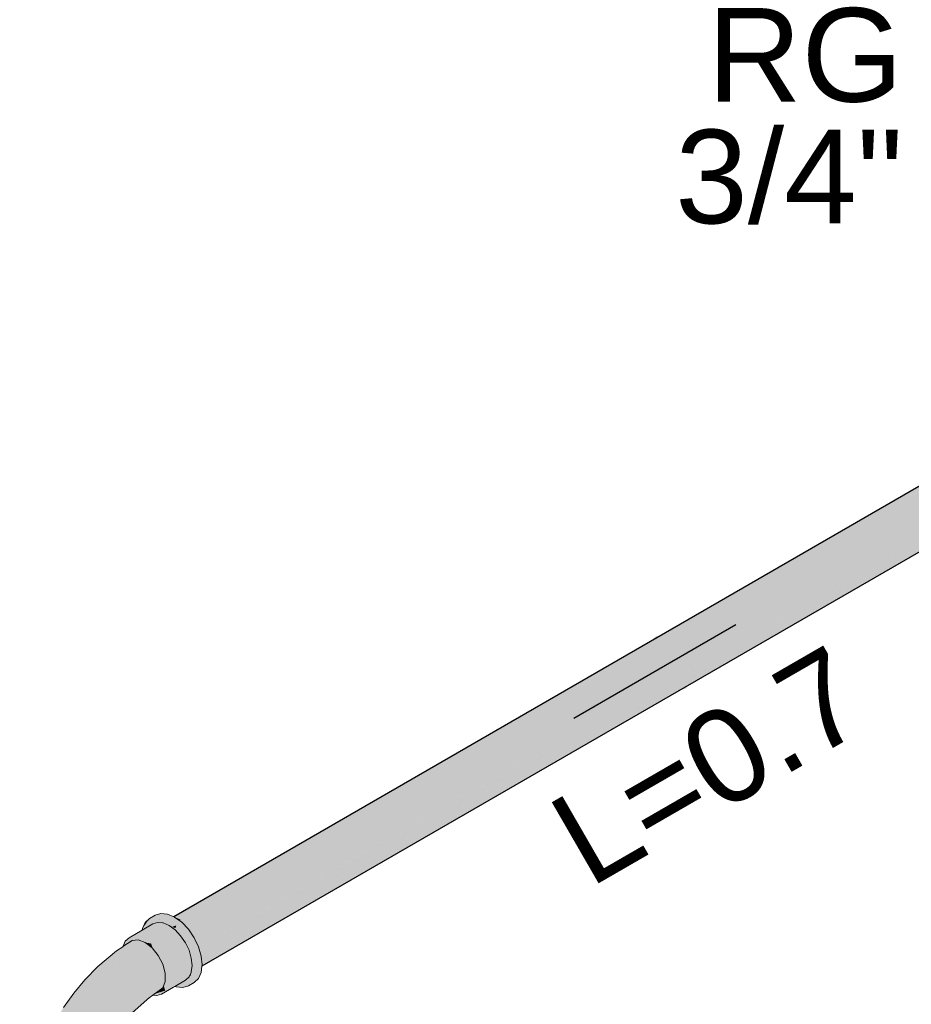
# Model space of a CAD drawing. Header units: millimetres. Extents: x 2 to 902, y -447 to 199.
# Tile 266 of 656: x 92.86 to 94.77, y 37.05 to 39.16. Entities that reach past the tile are written whole.
import ezdxf

# ---------------------------------------------------------------- set-up
doc = ezdxf.new("R2010")
doc.units = ezdxf.units.MM
doc.header["$MEASUREMENT"] = 0
doc.linetypes.add('NULL', pattern=[0])
for name, color, linetype, lineweight in [('AF-Condutos', 4, 'Continuous', 25), ('AF-Conexões', 9, 'Continuous', 18), ('AF-Sentido conduto', 9, 'Continuous', 30), ('AF-Textos conduto', 7, 'Continuous', 9), ('Textos', 7, 'Continuous', 9)]:
    doc.layers.add(name, color=color, linetype=linetype, lineweight=lineweight)
doc.styles.add('Arial', font='arial.ttf')

msp = doc.modelspace()

# ---------------------------------------------------------------- hatches: boundary and pattern name
at = {"layer": 'AF-Condutos', "linetype": 'Continuous'}
for points in [[(95.3494, 38.4722), (93.189, 37.2249), (95.3713, 38.4621), (95.3798, 38.4669), (95.3619, 38.4794)], [(95.3448, 38.4829), (93.1917, 37.2414), (93.1933, 37.2407)], [(95.3289, 38.4753), (95.3122, 38.4657), (95.2676, 38.4399), (93.1917, 37.2414), (93.1917, 37.2414), (95.2682, 38.4387), (95.3122, 38.4652)], [(95.3448, 38.4829), (95.337, 38.4784), (95.3366, 38.4781), (95.3284, 38.4717), (95.337, 38.4784), (95.3287, 38.4736), (95.312, 38.464), (95.3115, 38.4597), (95.312, 38.464), (95.2682, 38.4387), (93.1933, 37.2407), (93.1934, 37.2407), (95.2731, 38.4287), (95.3114, 38.4585), (95.2731, 38.4287), (95.3112, 38.4575), (95.3283, 38.4704), (95.3112, 38.4575), (95.2731, 38.4287), (95.3103, 38.45), (95.3269, 38.4595), (95.3378, 38.4776), (95.3269, 38.4595), (95.3485, 38.4718), (95.3411, 38.476), (95.3381, 38.4778), (95.3411, 38.476), (95.3485, 38.4718), (95.3482, 38.4728), (95.3485, 38.4718), (95.3493, 38.4722), (95.3619, 38.4794)], [(95.3619, 38.4794), (93.1934, 37.2407), (93.2066, 37.235)], [(93.2047, 37.2338), (93.2037, 37.2332), (93.2088, 37.2295), (93.2186, 37.2191), (93.221, 37.2205), (95.3798, 38.4669)], [(95.3798, 38.4669), (93.2069, 37.2124), (95.3954, 38.4475)], [(93.2195, 37.2195), (93.2187, 37.219), (93.223, 37.2145), (93.2334, 37.1993), (93.236, 37.2008), (95.3954, 38.4475)], [(95.4054, 38.4258), (95.4033, 38.4305), (95.3954, 38.4475), (95.3816, 38.4396), (95.3837, 38.4383), (95.4003, 38.4287), (95.405, 38.426), (95.4003, 38.4287), (95.3837, 38.4383), (95.3816, 38.4396), (95.2978, 38.3912), (93.2225, 37.193), (95.2657, 38.3455), (95.4056, 38.4244), (95.406, 38.4246)], [(95.406, 38.4246), (93.2331, 37.1701), (95.4097, 38.4021)], [(93.2476, 37.1785), (95.406, 38.4246), (93.2373, 37.2014), (93.2339, 37.1994), (93.2334, 37.1992), (93.2352, 37.1966), (93.2364, 37.1942), (93.2434, 37.1796), (93.2365, 37.1948), (93.2434, 37.1796), (93.2446, 37.1771), (93.2415, 37.1874), (93.2446, 37.1771), (93.2447, 37.1768), (93.2447, 37.1768)], [(95.3881, 38.369), (95.3935, 38.3721), (95.3954, 38.3732), (95.406, 38.3839), (95.3868, 38.3728), (95.3818, 38.37), (95.406, 38.3839), (95.4097, 38.4021), (95.3659, 38.3768), (95.3784, 38.3714), (95.3659, 38.3768), (95.377, 38.3701), (95.3811, 38.3697), (95.3816, 38.37), (95.3811, 38.3697), (95.3813, 38.3697), (95.3816, 38.3697), (95.3829, 38.3695), (95.3857, 38.3692), (95.3902, 38.3725), (95.3917, 38.3723), (95.392, 38.3723), (95.3917, 38.3723), (95.3902, 38.3725), (95.3857, 38.3692), (95.3829, 38.3695), (95.3816, 38.3697), (95.3849, 38.3687), (95.3816, 38.3697), (95.3813, 38.3697), (95.3811, 38.3697), (95.3706, 38.3635), (95.3811, 38.3697), (95.377, 38.3701), (95.3659, 38.3768), (95.3577, 38.372), (95.3678, 38.371), (95.3577, 38.372), (95.3547, 38.3703), (93.2369, 37.1476), (95.3704, 38.3636), (93.2331, 37.1294), (95.3752, 38.3616), (95.3864, 38.368), (95.3877, 38.3691), (95.3864, 38.368)], [(93.2509, 37.1557), (95.4097, 38.4021), (93.2482, 37.1786), (93.2447, 37.1766), (93.2459, 37.1725), (93.2504, 37.1573), (93.2506, 37.1555)], [(93.2527, 37.1361), (95.3954, 38.3732), (93.2527, 37.1407), (93.2523, 37.1403), (93.2524, 37.1386)], [(95.3704, 38.3636), (93.2506, 37.1554), (93.2522, 37.1405)], [(93.2066, 37.235), (93.1936, 37.2406), (93.2035, 37.2333)], [(93.2521, 37.1358), (93.2527, 37.1361), (93.2524, 37.1386)]]:
    msp.add_hatch(color=151, dxfattribs=at).paths.add_polyline_path(points)
at = {"layer": 'AF-Conexões', "linetype": 'Continuous'}
for points in [[(93.1243, 37.2117), (93.0961, 37.1966), (93.0882, 37.1894), (93.1063, 37.1998), (93.1436, 37.1839), (93.1656, 37.1565), (93.1554, 37.1714), (93.1656, 37.1565), (93.18, 37.108), (93.1735, 37.13), (93.1656, 37.1565), (93.1735, 37.1232), (93.1656, 37.1565), (93.1715, 37.128), (93.1735, 37.1204), (93.1735, 37.118), (93.1786, 37.1011), (93.1735, 37.118), (93.1769, 37.1013), (93.1789, 37.099), (93.179, 37.0998), (93.1789, 37.099), (93.179, 37.0996), (93.179, 37.0998), (93.1789, 37.099), (93.1818, 37.0978), (93.1829, 37.0973), (93.1818, 37.0978), (93.1789, 37.099), (93.183, 37.0969), (93.1789, 37.099), (93.1769, 37.1013), (93.1755, 37.1082), (93.1735, 37.118), (93.1735, 37.107), (93.1735, 37.1038), (93.1737, 37.1036), (93.1735, 37.1038), (93.1735, 37.1033), (93.1736, 37.1032), (93.1735, 37.1033), (93.1735, 37.103), (93.1735, 37.1021), (93.1773, 37.0997), (93.1735, 37.1021), (93.1735, 37.103), (93.1732, 37.1023), (93.1735, 37.1018), (93.1732, 37.1023), (93.1729, 37.1015), (93.1726, 37.1008), (93.1735, 37.1013), (93.1726, 37.1008), (93.1735, 37.101), (93.174, 37.1011), (93.1735, 37.101), (93.1726, 37.1008), (93.1718, 37.0986), (93.1735, 37.0975), (93.1735, 37.0998), (93.1735, 37.0975), (93.1718, 37.0986), (93.1702, 37.0944), (93.1735, 37.0834), (93.1735, 37.0835), (93.1784, 37.0942), (93.183, 37.0968), (93.1834, 37.0971), (93.1833, 37.0971), (93.1834, 37.0971), (93.2293, 37.1236), (93.231, 37.1374), (93.1784, 37.1236), (93.1735, 37.1402), (93.1784, 37.1236), (93.231, 37.1374), (93.2293, 37.153), (93.2244, 37.1696), (93.2165, 37.1859), (93.2064, 37.2008), (93.1945, 37.2133), (93.1818, 37.2226), (93.169, 37.228), (93.1231, 37.2015), (93.1181, 37.1986), (93.1225, 37.1967), (93.1309, 37.1932), (93.1181, 37.1986), (93.1232, 37.2026), (93.1195, 37.1997), (93.1231, 37.2018), (93.1686, 37.228), (93.1572, 37.2292), (93.1241, 37.2101), (93.1572, 37.2292), (93.147, 37.226), (93.1245, 37.213), (93.0961, 37.1966)], [(93.1245, 37.213), (93.1261, 37.214), (93.1304, 37.2165), (93.147, 37.226), (93.1533, 37.228), (93.1572, 37.2292), (93.1548, 37.2294), (93.1572, 37.2292), (93.1582, 37.2291), (93.1686, 37.228), (93.1231, 37.2017), (93.1195, 37.1997), (93.1181, 37.1986), (93.1231, 37.2015), (93.169, 37.228), (93.1688, 37.2281), (93.169, 37.228), (93.1692, 37.2279), (93.1752, 37.2273), (93.1752, 37.2274), (93.1719, 37.2298), (93.1752, 37.2274), (93.1752, 37.2273), (93.1917, 37.2257), (93.1782, 37.2335), (93.1718, 37.2299), (93.1694, 37.2316), (93.1636, 37.2303), (93.1694, 37.2316), (93.1686, 37.2322), (93.1683, 37.2324), (93.1629, 37.2306), (93.1624, 37.2308), (93.1629, 37.2306), (93.1683, 37.2324), (93.1681, 37.2326), (93.1683, 37.2324), (93.1686, 37.2322), (93.1694, 37.2316), (93.1718, 37.2299), (93.1782, 37.2335), (93.1758, 37.2349), (93.1666, 37.2336), (93.1758, 37.2349), (93.1691, 37.2388), (93.1665, 37.2403), (93.1626, 37.2366), (93.1638, 37.2357), (93.1638, 37.2357), (93.1638, 37.2357), (93.1626, 37.2366), (93.1583, 37.2326), (93.1585, 37.2325), (93.1583, 37.2326), (93.1581, 37.2324), (93.1531, 37.2296), (93.1508, 37.2298), (93.152, 37.2289), (93.1508, 37.2298), (93.1371, 37.2312), (93.1328, 37.2216), (93.1371, 37.2312), (93.1508, 37.2298), (93.1531, 37.2296), (93.1581, 37.2324), (93.1665, 37.2403), (93.1782, 37.2335), (93.197, 37.2227), (93.1818, 37.2338), (93.1799, 37.2346), (93.1903, 37.2405), (93.1799, 37.2346), (93.1818, 37.2338), (93.197, 37.2227), (93.2328, 37.1703), (93.2374, 37.1273), (93.2386, 37.1153), (93.2403, 37.129), (93.2386, 37.1153), (93.2328, 37.1023), (93.2234, 37.0937), (93.2352, 37.1005), (93.2446, 37.1091), (93.2504, 37.1221), (93.2423, 37.1301), (93.2407, 37.1318), (93.2423, 37.1301), (93.2504, 37.1221), (93.2521, 37.1358), (93.2524, 37.1386), (93.2386, 37.1505), (93.2524, 37.1386), (93.2504, 37.1573), (93.2446, 37.1771), (93.2234, 37.1898), (93.2112, 37.2077), (93.2234, 37.1898), (93.2446, 37.1771), (93.2352, 37.1966), (93.223, 37.2145), (93.2088, 37.2295), (93.1936, 37.2406), (93.1917, 37.2414), (93.1783, 37.2471), (93.1641, 37.2485), (93.1523, 37.2417), (93.1641, 37.2485), (93.1519, 37.2447), (93.1401, 37.2379), (93.1355, 37.2313), (93.1275, 37.22), (93.1249, 37.2162)], [(93.1304, 37.2165), (93.1229, 37.1998), (93.1533, 37.228)], [(93.1249, 37.2162), (93.1401, 37.2379), (93.1308, 37.2292)], [(93.1692, 37.2279), (93.1686, 37.228), (93.1281, 37.2047), (93.1818, 37.2226), (93.1857, 37.2197), (93.1874, 37.2202), (93.1857, 37.2197), (93.1858, 37.2196), (93.1862, 37.2193), (93.1877, 37.2182), (93.1945, 37.2133), (93.1954, 37.2168), (93.1881, 37.2199), (93.197, 37.2227), (93.1917, 37.2257), (93.1763, 37.2266), (93.1917, 37.2257), (93.1752, 37.2273)], [(93.1581, 37.2324), (93.1583, 37.2326), (93.1626, 37.2366), (93.1582, 37.2326)], [(93.2343, 37.1058), (93.2386, 37.1153), (93.2332, 37.1161), (93.2386, 37.1153), (93.2376, 37.125), (93.2374, 37.1273), (93.237, 37.1271), (93.2374, 37.1273), (93.2367, 37.128), (93.2374, 37.1273), (93.2353, 37.1469), (93.2338, 37.1607), (93.2347, 37.1481), (93.2338, 37.1607), (93.2328, 37.1703), (93.2264, 37.1796), (93.2175, 37.1927), (93.2033, 37.2135), (93.197, 37.2227), (93.197, 37.2145), (93.197, 37.2227), (93.1954, 37.2168), (93.1945, 37.2133), (93.197, 37.2106), (93.1989, 37.2086), (93.1984, 37.2124), (93.1989, 37.2086), (93.2001, 37.2073), (93.1994, 37.211), (93.2001, 37.2073), (93.2022, 37.2051), (93.2013, 37.2081), (93.2022, 37.2051), (93.2049, 37.2023), (93.2044, 37.2037), (93.2061, 37.2011), (93.2044, 37.2037), (93.2049, 37.2023), (93.2062, 37.2009), (93.2064, 37.2008), (93.2065, 37.2006), (93.2125, 37.1943), (93.2161, 37.1905), (93.2067, 37.2063), (93.2202, 37.1836), (93.2161, 37.1905), (93.2125, 37.1943), (93.2125, 37.1943), (93.2139, 37.1914), (93.2139, 37.1913), (93.2139, 37.1914), (93.2125, 37.1943), (93.2125, 37.1943), (93.2065, 37.2006), (93.2071, 37.1997), (93.2155, 37.188), (93.2071, 37.1997), (93.2165, 37.1859), (93.2213, 37.18), (93.2275, 37.1698), (93.2273, 37.1716), (93.2291, 37.1598), (93.2322, 37.1533), (93.2328, 37.1521), (93.2322, 37.1533), (93.2318, 37.1445), (93.2359, 37.1307), (93.2367, 37.1282), (93.2359, 37.1307), (93.2318, 37.1445), (93.2322, 37.1533), (93.2291, 37.1598), (93.2276, 37.1697), (93.2273, 37.1716), (93.2275, 37.1698), (93.2213, 37.18), (93.2218, 37.1781), (93.2284, 37.1612), (93.229, 37.1599), (93.2284, 37.1612), (93.2309, 37.1475), (93.2284, 37.1612), (93.2218, 37.1781), (93.2213, 37.18), (93.2165, 37.1859), (93.2217, 37.1783), (93.2165, 37.1859), (93.2233, 37.1717), (93.2242, 37.1699), (93.2244, 37.1696), (93.2293, 37.153), (93.2302, 37.1442), (93.2314, 37.1413), (93.2302, 37.1442), (93.231, 37.1374), (93.2307, 37.1357), (93.2313, 37.1343), (93.2312, 37.1351), (93.2313, 37.1343), (93.2346, 37.1257), (93.2324, 37.124), (93.2324, 37.1237), (93.233, 37.1183), (93.2331, 37.1176), (93.233, 37.1183), (93.2324, 37.1237), (93.2324, 37.124), (93.2346, 37.1257), (93.2326, 37.131), (93.2323, 37.1244), (93.229, 37.1216), (93.2289, 37.1204), (93.2288, 37.1194), (93.2289, 37.1204), (93.229, 37.1216), (93.2323, 37.1244), (93.2326, 37.131), (93.2318, 37.1293), (93.2318, 37.1291), (93.2318, 37.1293), (93.2291, 37.1225), (93.2318, 37.1293), (93.2326, 37.131), (93.2313, 37.1343), (93.2318, 37.1296), (93.2313, 37.1343), (93.2307, 37.1357), (93.2295, 37.1256), (93.2293, 37.1236), (93.183, 37.0968), (93.2286, 37.1222), (93.228, 37.1209), (93.2276, 37.1198), (93.2284, 37.1168), (93.2328, 37.1023)], [(93.1881, 37.2199), (93.1883, 37.2198), (93.1924, 37.2211), (93.197, 37.2227), (93.1924, 37.2212), (93.1882, 37.2199)], [(93.1883, 37.2198), (93.1954, 37.2168), (93.197, 37.2227)], [(93.0832, 37.1776), (93.0828, 37.1773), (93.0691, 37.1682), (93.0295, 37.1347), (93.0017, 37.1064), (92.9779, 37.0778), (92.9557, 37.0473), (92.9226, 36.9894), (92.951, 37.0368), (92.9226, 36.9894), (92.9021, 36.9497), (92.8849, 36.9039), (92.8745, 36.8673), (92.8649, 36.8146), (92.864, 36.8009), (92.8639, 36.7982), (92.8657, 36.8007), (92.8667, 36.8021), (92.8678, 36.8037), (92.8667, 36.8021), (92.8657, 36.8007), (92.8639, 36.7982), (92.8638, 36.7976), (92.8624, 36.7739), (92.8677, 36.8005), (92.8681, 36.8027), (92.8685, 36.8046), (92.8681, 36.8027), (92.8677, 36.8005), (92.8681, 36.8008), (92.8677, 36.8005), (92.8624, 36.7739), (92.8679, 36.7621), (92.8691, 36.8016), (92.8829, 36.7911), (92.8701, 36.8023), (92.8691, 36.8032), (92.8692, 36.8056), (92.8693, 36.8089), (92.8761, 36.8578), (92.8907, 36.9139), (92.8761, 36.8578), (92.8693, 36.8089), (92.8847, 36.855), (92.8945, 36.8989), (92.908, 36.9435), (92.932, 36.9843), (92.9545, 37.026), (92.977, 37.0678), (93.0109, 37.1128), (92.977, 37.0678), (93.0102, 37.1009), (93.0377, 37.1366), (93.0102, 37.1009), (92.977, 37.0678), (92.9545, 37.026), (92.932, 36.9843), (92.908, 36.9435), (92.8945, 36.8989), (92.8847, 36.855), (92.8693, 36.8089), (92.8691, 36.8032), (92.8701, 36.8023), (92.8728, 36.8044), (92.8725, 36.8047), (92.8728, 36.8044), (92.8741, 36.8054), (92.8804, 36.8101), (92.8741, 36.8054), (92.8728, 36.8044), (92.8701, 36.8023), (92.8829, 36.7911), (92.8863, 36.8107), (92.887, 36.815), (92.8863, 36.8107), (92.9061, 36.7876), (92.896, 36.8151), (92.8941, 36.8204), (92.8898, 36.8319), (92.9007, 36.8737), (92.9154, 36.9158), (92.9337, 36.9575), (92.9552, 36.9982), (92.9797, 37.0372), (93.0067, 37.0738), (93.0358, 37.1076), (93.0067, 37.0738), (92.9797, 37.0372), (92.9552, 36.9982), (92.9337, 36.9575), (92.9154, 36.9158), (92.9007, 36.8737), (92.8898, 36.8319), (92.9061, 36.7876), (92.9053, 36.8431), (92.9238, 36.8818), (92.9348, 36.9289), (92.9238, 36.8818), (92.9053, 36.8431), (92.9061, 36.7876), (92.8863, 36.8107), (92.8829, 36.7911), (92.8691, 36.8016), (92.8679, 36.7621), (92.8801, 36.752), (92.8787, 36.7532), (92.871, 36.7595), (92.8658, 36.7578), (92.8693, 36.759), (92.871, 36.7595), (92.8699, 36.7605), (92.8679, 36.7621), (92.8667, 36.7647), (92.8662, 36.7635), (92.8639, 36.7586), (92.8631, 36.7569), (92.8752, 36.754), (92.8631, 36.7569), (92.8787, 36.7479), (92.8829, 36.7472), (92.8787, 36.7479), (92.8886, 36.7422), (92.8842, 36.747), (92.8795, 36.7522), (92.8842, 36.747), (92.8865, 36.7467), (92.8842, 36.747), (92.8886, 36.7422), (92.8924, 36.7419), (92.8866, 36.7467), (92.8924, 36.7419), (92.9035, 36.7411), (92.9063, 36.7412), (92.9035, 36.7411), (92.908, 36.7407), (92.9068, 36.7412), (92.908, 36.7407), (92.9414, 36.7382), (92.941, 36.7383), (92.918, 36.7418), (92.9068, 36.7412), (92.918, 36.7418), (92.941, 36.7383), (92.9248, 36.7421), (92.9181, 36.7418), (92.8983, 36.7448), (92.8975, 36.745), (92.9181, 36.7418), (92.9393, 36.7429), (92.9274, 36.7916), (92.9207, 36.8321), (92.9274, 36.7916), (92.9393, 36.7429), (92.9585, 36.7481), (92.9481, 36.7861), (92.9433, 36.8227), (92.9377, 36.8635), (92.9498, 36.919), (92.9609, 36.9675), (92.9822, 37.0099), (92.9609, 36.9675), (92.9498, 36.919), (92.9377, 36.8635), (92.9433, 36.8227), (92.9481, 36.7861), (92.9585, 36.7481), (92.966, 36.7782), (92.9736, 36.7567), (92.9826, 36.7679), (92.98, 36.7971), (92.9684, 36.8126), (92.957, 36.8623), (92.9678, 36.9149), (92.9778, 36.9519), (93.0063, 36.9963), (93.0159, 37.0451), (93.0387, 37.0843), (93.0159, 37.0451), (93.0063, 36.9963), (92.9778, 36.9519), (92.9678, 36.9149), (92.957, 36.8623), (92.9684, 36.8126), (92.98, 36.7971), (92.9845, 36.8087), (92.9893, 36.821), (92.9892, 36.825), (92.9886, 36.84), (92.9816, 36.8612), (92.9756, 36.8926), (92.9816, 36.8612), (92.9886, 36.8402), (92.9886, 36.84), (92.9889, 36.8409), (92.9886, 36.84), (93.0014, 36.8701), (93.0014, 36.8702), (92.9909, 36.8456), (93.0014, 36.8702), (93.0026, 36.8748), (92.9972, 36.8741), (93.0041, 36.9051), (92.9899, 36.9297), (93.0041, 36.9051), (93.0174, 36.9412), (93.0176, 36.9663), (93.0174, 36.9412), (93.0041, 36.9051), (92.9972, 36.8741), (93.0035, 36.8749), (93.0248, 36.9248), (93.0478, 36.9653), (93.0313, 36.946), (93.0596, 36.9861), (93.0616, 36.989), (93.0609, 36.9885), (93.0397, 36.974), (93.0416, 37.0082), (93.0492, 37.0394), (93.0507, 37.0664), (93.0492, 37.0394), (93.0416, 37.0082), (93.0397, 36.974), (93.0616, 36.989), (93.0313, 36.946), (93.0478, 36.9653), (93.0744, 37.0032), (93.0861, 37.0219), (93.0723, 37.019), (93.0718, 37.0395), (93.0723, 37.019), (93.0861, 37.0219), (93.0744, 37.0032), (93.1024, 37.0351), (93.1088, 37.051), (93.1067, 37.0705), (93.0791, 37.0685), (93.1067, 37.0705), (93.1088, 37.051), (93.1024, 37.0351), (93.1349, 37.0647), (93.1438, 37.0787), (93.1683, 37.0896), (93.1735, 37.103), (93.1427, 37.0935), (93.1735, 37.1204), (93.1265, 37.1048), (93.097, 37.0991), (93.1265, 37.1048), (93.1735, 37.1204), (93.1683, 37.1397), (93.1312, 37.1323), (93.1131, 37.1461), (93.0814, 37.1114), (93.0644, 37.119), (93.0755, 37.114), (93.0769, 37.126), (93.0755, 37.114), (93.0814, 37.1114), (93.1131, 37.1461), (93.0786, 37.14), (93.1131, 37.1461), (93.0984, 37.1643), (93.0797, 37.1489), (93.0665, 37.1379), (93.0764, 37.1674), (93.071, 37.1512), (93.0665, 37.1379), (93.0797, 37.1489), (93.0819, 37.1667), (93.0782, 37.1672), (93.0819, 37.1667), (93.0824, 37.1711), (93.079, 37.169), (93.0795, 37.1702), (93.0823, 37.1762), (93.0795, 37.1702), (93.079, 37.169), (93.0824, 37.1711), (93.0826, 37.1729), (93.0824, 37.1711), (93.0819, 37.1667), (93.0797, 37.1489), (93.0984, 37.1643), (93.1131, 37.1461), (93.1312, 37.1323), (93.1683, 37.1397), (93.1587, 37.1585), (93.1457, 37.1747), (93.1309, 37.1863), (93.116, 37.1918), (93.103, 37.1907)], [(93.0833, 37.1785), (93.0832, 37.1776), (93.0836, 37.1778), (93.0903, 37.1823), (93.0913, 37.183), (93.1436, 37.0742), (93.108, 37.194), (93.1077, 37.195), (93.1088, 37.1912), (93.116, 37.1918), (93.1292, 37.1869), (93.1309, 37.1863), (93.1374, 37.1851), (93.1372, 37.1852), (93.1304, 37.1867), (93.1254, 37.1906), (93.123, 37.1925), (93.1254, 37.1906), (93.1304, 37.1867), (93.1372, 37.1852), (93.1374, 37.1851), (93.1436, 37.1839), (93.1356, 37.1873), (93.1234, 37.1925), (93.1224, 37.1929), (93.1063, 37.1998), (93.1018, 37.1972), (93.0882, 37.1894)], [(93.1309, 37.1863), (93.1436, 37.1764), (93.1457, 37.1747), (93.1467, 37.1735), (93.1465, 37.1741), (93.1436, 37.1839), (93.1436, 37.1773), (93.1436, 37.1815), (93.1387, 37.1834), (93.1436, 37.1815), (93.1436, 37.1839), (93.1374, 37.1851)], [(93.1436, 37.1839), (93.1467, 37.1735), (93.1477, 37.1722), (93.1587, 37.1585), (93.165, 37.1462), (93.1672, 37.1419), (93.1681, 37.1401), (93.1683, 37.1397), (93.1668, 37.1454), (93.1642, 37.1517), (93.1542, 37.1673), (93.1642, 37.1517), (93.1668, 37.1454), (93.1664, 37.1489), (93.1656, 37.1499), (93.1664, 37.1489), (93.1656, 37.1565), (93.163, 37.1598), (93.1494, 37.1766)], [(93.1715, 37.128), (93.1696, 37.1373), (93.1656, 37.1565), (93.1668, 37.1454), (93.1683, 37.1397)], [(93.1735, 37.1038), (93.1735, 37.1204), (93.1632, 37.1113), (93.1588, 37.1075), (93.1427, 37.0935), (93.1712, 37.1023), (93.1735, 37.103)], [(93.1925, 37.0932), (93.1899, 37.0918), (93.1923, 37.0933), (93.2244, 37.1128), (93.1913, 37.0937), (93.2244, 37.1128), (93.1844, 37.0967), (93.1891, 37.0924), (93.1844, 37.0967), (93.1837, 37.0964), (93.1843, 37.0967), (93.1842, 37.0967), (93.1844, 37.0967), (93.2286, 37.1222), (93.1834, 37.0971), (93.183, 37.0968), (93.1784, 37.0942), (93.1735, 37.0834), (93.1504, 37.0763), (93.1481, 37.0746), (93.1471, 37.0738), (93.1554, 37.073), (93.1656, 37.0761), (93.1912, 37.0909), (93.1941, 37.0925), (93.2165, 37.1055), (93.2244, 37.1128), (93.1923, 37.0933), (93.1899, 37.0918)], [(93.2244, 37.1128), (93.2286, 37.1222), (93.1843, 37.0967)], [(93.197, 37.0913), (93.2016, 37.0917), (93.2154, 37.0929), (93.2234, 37.0937), (93.2191, 37.1011), (93.2234, 37.0937), (93.2259, 37.096), (93.2328, 37.1023), (93.2269, 37.1038), (93.2328, 37.1023), (93.2285, 37.1166), (93.2284, 37.1165), (93.2273, 37.1078), (93.2271, 37.1054), (93.2273, 37.1078), (93.2284, 37.1165), (93.2238, 37.1114), (93.2222, 37.108), (93.2238, 37.1114), (93.2244, 37.1128), (93.2233, 37.1118), (93.2203, 37.109), (93.221, 37.1054), (93.2205, 37.1078), (93.2203, 37.109), (93.2165, 37.1055), (93.2132, 37.1036), (93.197, 37.0943), (93.1944, 37.0928), (93.1941, 37.0925)], [(93.2284, 37.1165), (93.2285, 37.1166), (93.2284, 37.1166), (93.2285, 37.1166), (93.2284, 37.1168), (93.2276, 37.1198), (93.2261, 37.1166), (93.2244, 37.1128), (93.2238, 37.1114)], [(93.1462, 37.0751), (93.1438, 37.0787), (93.1411, 37.0744), (93.1364, 37.0671), (93.138, 37.0676), (93.1396, 37.069), (93.1451, 37.074), (93.1396, 37.069), (93.138, 37.0676), (93.1393, 37.068), (93.1471, 37.0738), (93.1683, 37.0896), (93.1562, 37.0842), (93.1438, 37.0787)], [(93.1649, 37.0808), (93.1735, 37.0834), (93.171, 37.0916), (93.1702, 37.0944), (93.1683, 37.0896), (93.1504, 37.0763)], [(93.2234, 37.0937), (93.197, 37.0913), (93.2112, 37.0899)], [(93.1349, 37.0647), (93.1393, 37.068), (93.1364, 37.0671)]]:
    msp.add_hatch(color=161, dxfattribs=at).paths.add_polyline_path(points)
at = {"layer": 'AF-Sentido conduto', "linetype": 'Continuous'}
msp.add_hatch(color=7, dxfattribs=at).paths.add_polyline_path([(94.047, 37.6653), (94.2885, 37.73), (94.2238, 37.8421)])

# ---------------------------------------------------------------- linework, layer by layer
at = {"layer": 'AF-Condutos'}
for p, q in [((95.2676, 38.4399), (93.1917, 37.2414)), ((93.2527, 37.1361), (95.3954, 38.3732)), ((93.2521, 37.1358), (93.2527, 37.1361))]:
    msp.add_line(p, q, dxfattribs=at)
at = {"layer": 'AF-Conexões'}
for p, q in [((93.1308, 37.2292), (93.1249, 37.2162)), ((93.1401, 37.2379), (93.1308, 37.2292)), ((93.1519, 37.2447), (93.1401, 37.2379)), ((93.1572, 37.2292), (93.147, 37.226)), ((93.1641, 37.2485), (93.1519, 37.2447)), ((93.1686, 37.228), (93.1572, 37.2292)), ((93.1783, 37.2471), (93.1641, 37.2485)), ((93.169, 37.228), (93.1686, 37.228)), ((93.1818, 37.2226), (93.169, 37.228)), ((93.1917, 37.2414), (93.1783, 37.2471)), ((93.1936, 37.2406), (93.1917, 37.2414)), ((93.2088, 37.2295), (93.1936, 37.2406)), ((93.223, 37.2145), (93.2088, 37.2295)), ((93.1245, 37.213), (93.0961, 37.1966)), ((93.147, 37.226), (93.1245, 37.213)), ((93.1249, 37.2162), (93.1245, 37.213)), ((93.1945, 37.2133), (93.1818, 37.2226)), ((93.2064, 37.2008), (93.1945, 37.2133)), ((93.2352, 37.1966), (93.223, 37.2145)), ((93.103, 37.1907), (93.0832, 37.1776)), ((93.0882, 37.1894), (93.0833, 37.1785)), ((93.0961, 37.1966), (93.0882, 37.1894)), ((93.116, 37.1918), (93.103, 37.1907)), ((93.1309, 37.1863), (93.116, 37.1918)), ((93.1457, 37.1747), (93.1309, 37.1863)), ((93.2165, 37.1859), (93.2064, 37.2008)), ((93.2244, 37.1696), (93.2165, 37.1859)), ((93.2446, 37.1771), (93.2352, 37.1966)), ((93.0691, 37.1682), (93.0295, 37.1347)), ((93.0828, 37.1773), (93.0691, 37.1682)), ((93.0832, 37.1776), (93.0828, 37.1773)), ((93.0833, 37.1785), (93.0832, 37.1776)), ((93.1587, 37.1585), (93.1457, 37.1747)), ((93.2293, 37.153), (93.2244, 37.1696)), ((93.2504, 37.1573), (93.2446, 37.1771)), ((93.1683, 37.1397), (93.1587, 37.1585)), ((93.231, 37.1374), (93.2293, 37.153)), ((93.2524, 37.1386), (93.2504, 37.1573)), ((93.0295, 37.1347), (93.0017, 37.1064)), ((93.1735, 37.1204), (93.1683, 37.1397)), ((93.2286, 37.1222), (93.2293, 37.1236)), ((93.2293, 37.1236), (93.231, 37.1374)), ((93.2504, 37.1221), (93.2521, 37.1358)), ((93.2521, 37.1358), (93.2524, 37.1386)), ((93.0017, 37.1064), (92.9779, 37.0778)), ((93.1683, 37.0896), (93.1735, 37.103)), ((93.1735, 37.1038), (93.1735, 37.1204)), ((93.1735, 37.103), (93.1735, 37.1038)), ((93.1941, 37.0925), (93.2165, 37.1055)), ((93.2165, 37.1055), (93.2244, 37.1128)), ((93.2244, 37.1128), (93.2286, 37.1222)), ((93.2352, 37.1005), (93.2446, 37.1091)), ((93.2446, 37.1091), (93.2504, 37.1221)), ((93.1471, 37.0738), (93.1683, 37.0896)), ((93.1656, 37.0761), (93.1912, 37.0909)), ((93.1912, 37.0909), (93.1941, 37.0925)), ((93.1941, 37.0925), (93.197, 37.0913)), ((93.197, 37.0913), (93.2112, 37.0899)), ((93.2112, 37.0899), (93.2234, 37.0937)), ((93.2234, 37.0937), (93.2352, 37.1005)), ((92.9779, 37.0778), (92.9557, 37.0473)), ((93.1024, 37.0351), (93.1349, 37.0647)), ((93.1349, 37.0647), (93.1393, 37.068)), ((93.1393, 37.068), (93.1471, 37.0738)), ((93.1471, 37.0738), (93.1554, 37.073)), ((93.1554, 37.073), (93.1656, 37.0761))]:
    msp.add_line(p, q, dxfattribs=at)
at = {"layer": 'AF-Sentido conduto'}
msp.add_lwpolyline([(94.3934, 37.8653), (94.047, 37.6653)], dxfattribs=at)

# ---------------------------------------------------------------- texts
at = {"layer": 'AF-Textos conduto', "linetype": 'NULL', "insert": (94.3875, 37.4756), "char_height": 0.2, "width": 1.413415, "attachment_point": 8, "rotation": 30.0001, "line_spacing_factor": 0.6, "style": 'Arial'}
msp.add_mtext('L=0.7', dxfattribs=at)
at = {"layer": 'Textos', "linetype": 'NULL', "char_height": 0.2, "attachment_point": 9, "line_spacing_factor": 0.6, "style": 'Arial'}
for s, insert, width in [('RG', (94.751, 38.9806), 0.838415), ('3/4"', (94.751, 38.7206), 0.975)]:
    msp.add_mtext(s, dxfattribs=dict(at, insert=insert, width=width))

doc.saveas('drawing.dxf')
